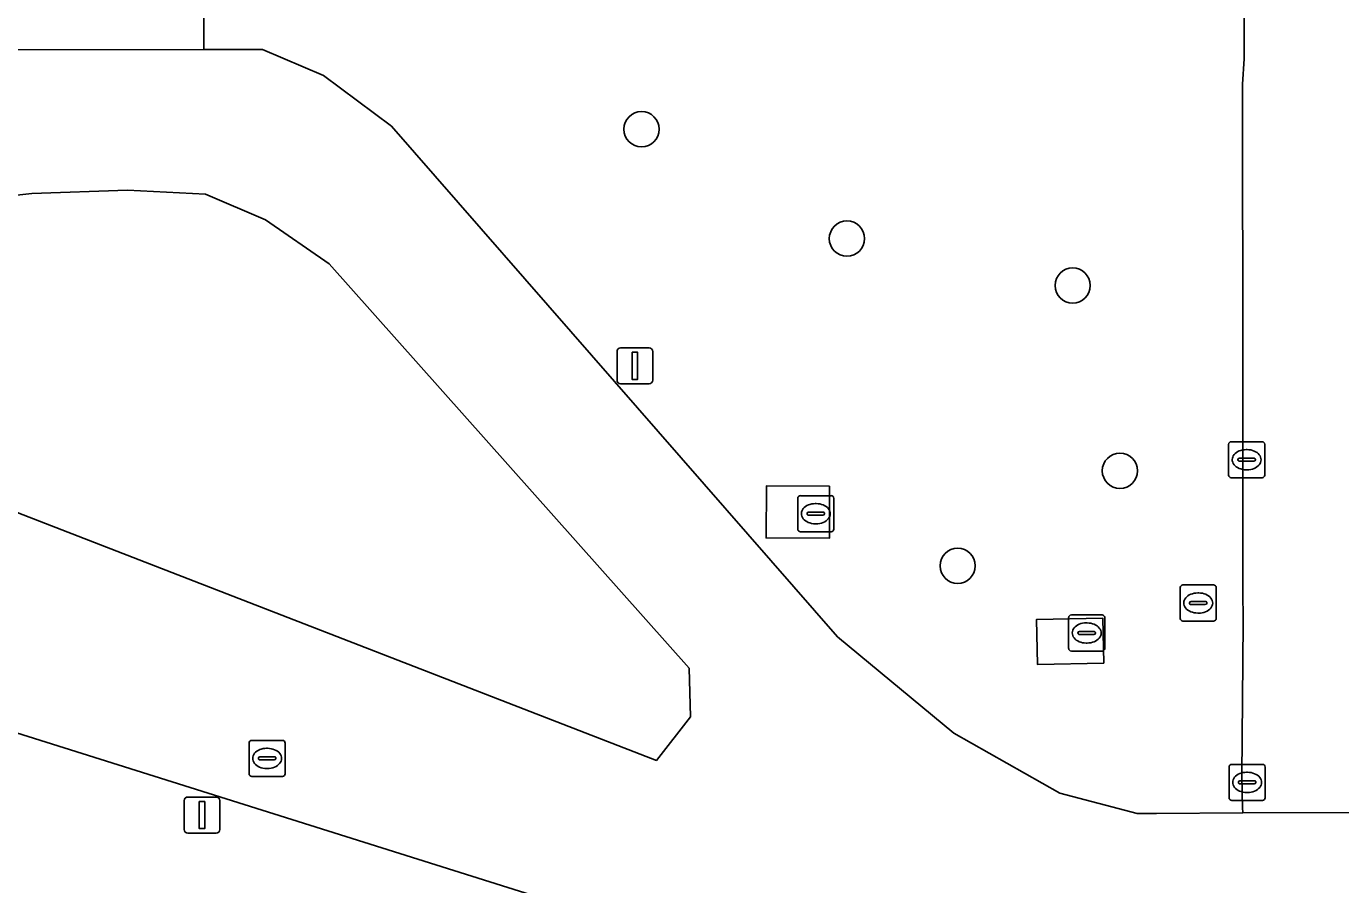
# Model space of a CAD drawing. Extents: x 161477 to 163040, y 383680 to 384871.
# Drawn here: x 161774.1 to 161810.58, y 384254.72 to 384278.53 of the extents above; entities that cross this region are included whole.
import ezdxf

# ---------------------------------------------------------------- set-up
doc = ezdxf.new("R2010")
doc.units = 0
for name, color, linetype in [('IMGEO_Berm_groen', 7, 'Continuous'), ('IMGEO_Boom', 7, 'Continuous'), ('IMGEO_Brandkraan', 7, 'Continuous'), ('IMGEO_Groenvoorziening', 7, 'Continuous'), ('IMGEO_Kolk', 7, 'Continuous'), ('IMGEO_Lichtmast', 7, 'Continuous'), ('IMGEO_Rijbaan_lokaal_gesloten', 7, 'Continuous'), ('IMGEO_Rijbaan_lokaal_open', 7, 'Continuous'), ('IMGEO_Rioolput', 7, 'Continuous'), ('IMGEO_Voetpad_gesloten', 7, 'Continuous'), ('IMGEO_Voetpad_open', 7, 'Continuous')]:
    doc.layers.add(name, color=color, linetype=linetype)

msp = doc.modelspace()

# ---------------------------------------------------------------- linework, layer by layer
at = {"layer": 'IMGEO_Berm_groen'}
msp.add_lwpolyline([(161782.503, 384271.945), (161780.732, 384273.163), (161779.071, 384273.872), (161776.902, 384273.983), (161774.246, 384273.894), (161766.619, 384273.047), (161763.919, 384271.94), (161763.172, 384271.08), (161763.084, 384269.991), (161763.678, 384269.106), (161764.219, 384268.769), (161791.585, 384258.163), (161792.533, 384259.37), (161792.497, 384260.722)], close=True, dxfattribs=at)
at = {"layer": 'IMGEO_Boom'}
for centre in [(161791.173, 384275.678), (161796.874, 384272.644), (161803.14, 384271.341), (161804.452, 384266.2), (161799.947, 384263.564)]:
    msp.add_circle(centre, 0.489, dxfattribs=at)
at = {"layer": 'IMGEO_Brandkraan'}
for p, q in [((161806.125, 384262.106), (161806.125, 384262.958)), ((161806.2, 384263.032), (161807.052, 384263.032)), ((161807.126, 384262.958), (161807.126, 384262.106)), ((161806.384, 384262.526), (161806.384, 384262.538)), ((161806.427, 384262.575), (161806.825, 384262.575)), ((161806.613, 384262.812), (161806.638, 384262.812)), ((161806.868, 384262.538), (161806.868, 384262.526)), ((161806.822, 384262.489), (161806.424, 384262.489)), ((161806.636, 384262.252), (161806.611, 384262.252)), ((161807.052, 384262.032), (161806.2, 384262.032))]:
    msp.add_line(p, q, dxfattribs=at)
for points in [[(161806.125, 384262.106), (161806.125, 384262.958)], [(161806.2, 384263.032), (161807.052, 384263.032)], [(161807.126, 384262.958), (161807.126, 384262.106)], [(161807.052, 384262.032), (161806.2, 384262.032)]]:
    msp.add_lwpolyline(points, dxfattribs=at)
for centre, radius, start, end in [((161806.202, 384262.956), 0.0765, 91.552, 178.448), ((161806.202, 384262.956), 0.0765, 91.552, 178.448), ((161807.05, 384262.956), 0.0765, 1.552, 88.448), ((161807.05, 384262.956), 0.0765, 1.552, 88.448), ((161806.424, 384262.535), 0.0403, 85.8775, 175.7526), ((161806.421, 384262.525), 0.0366, 178.938, 274.7102), ((161806.825, 384262.532), 0.043, 264.8664, 352.4533), ((161806.829, 384262.537), 0.0386, 1.7309, 96.639), ((161806.202, 384262.108), 0.0765, 181.552, 268.448), ((161806.202, 384262.108), 0.0765, 181.552, 268.448), ((161807.05, 384262.108), 0.0765, 271.552, 358.448), ((161807.05, 384262.108), 0.0765, 271.552, 358.448)]:
    msp.add_arc(centre, radius, start, end, dxfattribs=at)
for centre, major_axis, ratio, start_param, end_param in [((161806.612, 384262.532), (-0.387, 0.002), 0.722429, 4.712389, 7.853982), ((161806.637, 384262.532), (-0.39, 0.002), 0.717154, 1.570796, 4.712389)]:
    msp.add_ellipse(centre, major_axis=major_axis, ratio=ratio, start_param=start_param, end_param=end_param, dxfattribs=at)
at = {"layer": 'IMGEO_Groenvoorziening'}
for points in [[(161779.026, 384279.43), (161779.027, 384277.89), (161780.65, 384277.89), (161782.345, 384277.168), (161784.23, 384275.764), (161796.611, 384261.596), (161799.843, 384258.917), (161802.787, 384257.256), (161804.935, 384256.696), (161805.467, 384256.687), (161807.863, 384256.708), (161807.858, 384256.855), (161807.834, 384257.732), (161807.874, 384261.983), (161807.865, 384262.928), (161807.864, 384268.831), (161807.859, 384276.931), (161807.898, 384277.631), (161807.882, 384283.178)], [(161798.102, 384251.287), (161756.674, 384264.323), (161755.148, 384264.617), (161753.768, 384264.668), (161752.018, 384264.53), (161750.778, 384264.274), (161749.817, 384263.856), (161748.843, 384263.274), (161747.616, 384262.287), (161746.48, 384261.183), (161745.569, 384260.045), (161744.582, 384258.223), (161743.899, 384256.603), (161734.622, 384208.06)]]:
    msp.add_lwpolyline(points, dxfattribs=at)
for points in [[(161796.394, 384265.77), (161796.386, 384264.33), (161794.632, 384264.339), (161794.64, 384265.779)], [(161803.975, 384262.115), (161804.005, 384260.866), (161802.165, 384260.823), (161802.135, 384262.072)]]:
    msp.add_lwpolyline(points, close=True, dxfattribs=at)
at = {"layer": 'IMGEO_Kolk'}
for p, q in [((161807.469, 384266.082), (161807.469, 384266.934)), ((161807.544, 384267.008), (161808.396, 384267.008)), ((161808.47, 384266.934), (161808.47, 384266.082)), ((161807.728, 384266.502), (161807.728, 384266.514)), ((161807.771, 384266.551), (161808.169, 384266.551)), ((161807.957, 384266.788), (161807.982, 384266.788)), ((161808.212, 384266.514), (161808.212, 384266.502)), ((161808.166, 384266.465), (161807.768, 384266.465)), ((161807.98, 384266.228), (161807.955, 384266.228)), ((161808.396, 384266.008), (161807.544, 384266.008)), ((161807.482, 384257.129), (161807.482, 384257.981)), ((161807.557, 384258.055), (161808.409, 384258.055)), ((161807.97, 384257.835), (161807.995, 384257.835)), ((161808.483, 384257.981), (161808.483, 384257.129)), ((161807.741, 384257.549), (161807.741, 384257.561)), ((161808.179, 384257.512), (161807.781, 384257.512)), ((161807.784, 384257.598), (161808.182, 384257.598)), ((161808.225, 384257.561), (161808.225, 384257.549)), ((161808.409, 384257.055), (161807.557, 384257.055)), ((161807.993, 384257.275), (161807.968, 384257.275))]:
    msp.add_line(p, q, dxfattribs=at)
for points in [[(161807.469, 384266.082), (161807.469, 384266.934)], [(161807.544, 384267.008), (161808.396, 384267.008)], [(161808.47, 384266.934), (161808.47, 384266.082)], [(161808.396, 384266.008), (161807.544, 384266.008)], [(161807.482, 384257.129), (161807.482, 384257.981)], [(161807.557, 384258.055), (161808.409, 384258.055)], [(161808.483, 384257.981), (161808.483, 384257.129)], [(161808.409, 384257.055), (161807.557, 384257.055)]]:
    msp.add_lwpolyline(points, dxfattribs=at)
for centre, radius, start, end in [((161807.546, 384266.932), 0.0765, 91.552, 178.448), ((161807.546, 384266.932), 0.0765, 91.552, 178.448), ((161808.394, 384266.932), 0.0765, 1.552, 88.448), ((161808.394, 384266.932), 0.0765, 1.552, 88.448), ((161807.768, 384266.511), 0.0403, 85.8775, 175.7526), ((161808.173, 384266.513), 0.0386, 1.7309, 96.639), ((161807.765, 384266.501), 0.0366, 178.938, 274.7102), ((161808.169, 384266.508), 0.043, 264.8664, 352.4533), ((161807.546, 384266.084), 0.0765, 181.552, 268.448), ((161807.546, 384266.084), 0.0765, 181.552, 268.448), ((161808.394, 384266.084), 0.0765, 271.552, 358.448), ((161808.394, 384266.084), 0.0765, 271.552, 358.448), ((161807.559, 384257.979), 0.0765, 91.552, 178.448), ((161807.559, 384257.979), 0.0765, 91.552, 178.448), ((161808.407, 384257.979), 0.0765, 1.552, 88.448), ((161808.407, 384257.979), 0.0765, 1.552, 88.448), ((161807.781, 384257.558), 0.0403, 85.8775, 175.7526), ((161807.778, 384257.548), 0.0366, 178.938, 274.7102), ((161808.182, 384257.555), 0.043, 264.8664, 352.4533), ((161808.186, 384257.56), 0.0386, 1.7309, 96.639), ((161807.559, 384257.131), 0.0765, 181.552, 268.448), ((161807.559, 384257.131), 0.0765, 181.552, 268.448), ((161808.407, 384257.131), 0.0765, 271.552, 358.448), ((161808.407, 384257.131), 0.0765, 271.552, 358.448)]:
    msp.add_arc(centre, radius, start, end, dxfattribs=at)
for centre, major_axis, ratio, start_param, end_param in [((161807.956, 384266.508), (-0.387, 0.002), 0.722429, 4.712389, 7.853982), ((161807.981, 384266.508), (-0.39, 0.002), 0.717154, 1.570796, 4.712389), ((161807.969, 384257.555), (-0.387, 0.002), 0.722429, 4.712389, 7.853982), ((161807.994, 384257.555), (-0.39, 0.002), 0.717154, 1.570796, 4.712389)]:
    msp.add_ellipse(centre, major_axis=major_axis, ratio=ratio, start_param=start_param, end_param=end_param, dxfattribs=at)
at = {"layer": 'IMGEO_Lichtmast'}
for p, q in [((161790.492, 384268.713), (161790.492, 384269.513)), ((161790.492, 384269.513), (161790.492, 384268.713)), ((161790.592, 384269.613), (161791.382, 384269.613)), ((161791.382, 384269.613), (161790.592, 384269.613)), ((161791.482, 384269.513), (161791.482, 384268.713)), ((161791.482, 384268.713), (161791.482, 384269.513)), ((161791.382, 384268.613), (161790.592, 384268.613)), ((161790.592, 384268.613), (161791.382, 384268.613)), ((161778.477, 384256.248), (161778.477, 384257.048)), ((161778.477, 384257.048), (161778.477, 384256.248)), ((161778.577, 384257.148), (161779.367, 384257.148)), ((161779.367, 384257.148), (161778.577, 384257.148)), ((161779.467, 384257.048), (161779.467, 384256.248)), ((161779.467, 384256.248), (161779.467, 384257.048)), ((161779.367, 384256.148), (161778.577, 384256.148)), ((161778.577, 384256.148), (161779.367, 384256.148))]:
    msp.add_line(p, q, dxfattribs=at)
for points in [[(161790.912, 384269.488), (161791.062, 384269.488), (161791.062, 384268.738), (161790.912, 384268.738), (161790.912, 384269.488)], [(161778.897, 384257.023), (161779.047, 384257.023), (161779.047, 384256.273), (161778.897, 384256.273), (161778.897, 384257.023)]]:
    msp.add_lwpolyline(points, dxfattribs=at)
for centre, start, end in [((161790.592, 384269.513), 90, 180), ((161790.592, 384269.513), 90, 180), ((161791.382, 384269.513), 0, 90), ((161791.382, 384269.513), 360, 90), ((161790.592, 384268.713), 180, 270), ((161790.592, 384268.713), 180, 270), ((161791.382, 384268.713), 270, 0), ((161791.382, 384268.713), 270, 0), ((161778.577, 384257.048), 90, 180), ((161778.577, 384257.048), 90, 180), ((161779.367, 384257.048), 0, 90), ((161779.367, 384257.048), 360, 90), ((161778.577, 384256.248), 180, 270), ((161778.577, 384256.248), 180, 270), ((161779.367, 384256.248), 270, 0), ((161779.367, 384256.248), 270, 0)]:
    msp.add_arc(centre, 0.1, start, end, dxfattribs=at)
at = {"layer": 'IMGEO_Rijbaan_lokaal_gesloten'}
for points in [[(161784.23, 384275.764), (161782.345, 384277.168), (161780.65, 384277.89), (161779.027, 384277.89), (161773.842, 384277.884), (161773.834, 384278.174), (161772.597, 384278.191), (161755.141, 384278.215)], [(161831.783, 384190.88), (161831.783, 384192.925), (161831.783, 384203.307), (161823.675, 384203.32), (161823.587, 384236.681), (161830.757, 384236.661), (161830.757, 384256.777), (161830.666, 384256.777), (161818.189, 384256.747), (161818.097, 384256.747), (161813.986, 384256.731), (161807.863, 384256.708), (161805.467, 384256.687), (161804.935, 384256.696), (161802.787, 384257.256), (161799.843, 384258.917), (161796.611, 384261.596), (161784.23, 384275.764)], [(161734.622, 384208.06), (161743.899, 384256.603), (161744.582, 384258.223), (161745.569, 384260.045), (161746.48, 384261.183), (161747.616, 384262.287), (161748.843, 384263.274), (161749.817, 384263.856), (161750.778, 384264.274), (161752.018, 384264.53), (161753.768, 384264.668), (161755.148, 384264.617), (161756.674, 384264.323), (161798.102, 384251.287)]]:
    msp.add_lwpolyline(points, dxfattribs=at)
msp.add_lwpolyline([(161763.678, 384269.106), (161763.084, 384269.991), (161763.172, 384271.08), (161763.919, 384271.94), (161766.619, 384273.047), (161774.246, 384273.894), (161776.902, 384273.983), (161779.071, 384273.872), (161780.732, 384273.163), (161782.503, 384271.945), (161792.497, 384260.722), (161792.533, 384259.37), (161791.585, 384258.163), (161764.219, 384268.769)], close=True, dxfattribs=at)
at = {"layer": 'IMGEO_Rijbaan_lokaal_open'}
msp.add_lwpolyline([(161807.864, 384334.408), (161807.877, 384324.354), (161807.935, 384320.508), (161807.925, 384317.443), (161807.908, 384312.527), (161807.894, 384308.423), (161807.907, 384299.209), (161807.894, 384288.165), (161807.882, 384283.178), (161807.898, 384277.631), (161807.859, 384276.931), (161807.864, 384268.831), (161807.865, 384262.928), (161807.874, 384261.983), (161807.834, 384257.732), (161807.858, 384256.855), (161807.863, 384256.708), (161813.986, 384256.731)], dxfattribs=at)
at = {"layer": 'IMGEO_Rioolput'}
for p, q in [((161795.509, 384264.584), (161795.509, 384265.436)), ((161795.584, 384265.51), (161796.436, 384265.51)), ((161796.51, 384265.436), (161796.51, 384264.584)), ((161795.811, 384265.053), (161796.209, 384265.053)), ((161795.997, 384265.29), (161796.022, 384265.29)), ((161795.768, 384265.004), (161795.768, 384265.016)), ((161796.206, 384264.967), (161795.808, 384264.967)), ((161796.02, 384264.73), (161795.995, 384264.73)), ((161796.252, 384265.016), (161796.252, 384265.004)), ((161796.436, 384264.51), (161795.584, 384264.51)), ((161803.104, 384262.2), (161803.956, 384262.2)), ((161803.029, 384261.274), (161803.029, 384262.126)), ((161803.517, 384261.98), (161803.542, 384261.98)), ((161804.03, 384262.126), (161804.03, 384261.274)), ((161803.288, 384261.694), (161803.288, 384261.706)), ((161803.726, 384261.657), (161803.328, 384261.657)), ((161803.331, 384261.743), (161803.729, 384261.743)), ((161803.54, 384261.42), (161803.515, 384261.42)), ((161803.772, 384261.706), (161803.772, 384261.694)), ((161803.956, 384261.2), (161803.104, 384261.2)), ((161780.279, 384257.794), (161780.279, 384258.646)), ((161780.354, 384258.72), (161781.206, 384258.72)), ((161780.767, 384258.5), (161780.792, 384258.5)), ((161781.28, 384258.646), (161781.28, 384257.794)), ((161780.538, 384258.214), (161780.538, 384258.226)), ((161780.976, 384258.177), (161780.578, 384258.177)), ((161780.581, 384258.263), (161780.979, 384258.263)), ((161781.022, 384258.226), (161781.022, 384258.214)), ((161780.79, 384257.94), (161780.765, 384257.94)), ((161781.206, 384257.72), (161780.354, 384257.72))]:
    msp.add_line(p, q, dxfattribs=at)
for points in [[(161795.509, 384264.584), (161795.509, 384265.436)], [(161795.584, 384265.51), (161796.436, 384265.51)], [(161796.51, 384265.436), (161796.51, 384264.584)], [(161796.436, 384264.51), (161795.584, 384264.51)], [(161803.104, 384262.2), (161803.956, 384262.2)], [(161803.029, 384261.274), (161803.029, 384262.126)], [(161804.03, 384262.126), (161804.03, 384261.274)], [(161803.956, 384261.2), (161803.104, 384261.2)], [(161780.279, 384257.794), (161780.279, 384258.646)], [(161780.354, 384258.72), (161781.206, 384258.72)], [(161781.28, 384258.646), (161781.28, 384257.794)], [(161781.206, 384257.72), (161780.354, 384257.72)]]:
    msp.add_lwpolyline(points, dxfattribs=at)
for centre, radius, start, end in [((161795.586, 384265.434), 0.0765, 91.552, 178.448), ((161795.586, 384265.434), 0.0765, 91.552, 178.448), ((161796.434, 384265.434), 0.0765, 1.552, 88.448), ((161796.434, 384265.434), 0.0765, 1.552, 88.448), ((161795.808, 384265.013), 0.0403, 85.8775, 175.7526), ((161796.213, 384265.015), 0.0386, 1.7309, 96.639), ((161795.805, 384265.003), 0.0366, 178.938, 274.7102), ((161796.209, 384265.01), 0.043, 264.8664, 352.4533), ((161795.586, 384264.586), 0.0765, 181.552, 268.448), ((161795.586, 384264.586), 0.0765, 181.552, 268.448), ((161796.434, 384264.586), 0.0765, 271.552, 358.448), ((161796.434, 384264.586), 0.0765, 271.552, 358.448), ((161803.106, 384262.124), 0.0765, 91.552, 178.448), ((161803.106, 384262.124), 0.0765, 91.552, 178.448), ((161803.954, 384262.124), 0.0765, 1.552, 88.448), ((161803.954, 384262.124), 0.0765, 1.552, 88.448), ((161803.328, 384261.703), 0.0403, 85.8775, 175.7526), ((161803.325, 384261.693), 0.0366, 178.938, 274.7102), ((161803.729, 384261.7), 0.043, 264.8664, 352.4533), ((161803.733, 384261.705), 0.0386, 1.7309, 96.639), ((161803.106, 384261.276), 0.0765, 181.552, 268.448), ((161803.106, 384261.276), 0.0765, 181.552, 268.448), ((161803.954, 384261.276), 0.0765, 271.552, 358.448), ((161803.954, 384261.276), 0.0765, 271.552, 358.448), ((161780.356, 384258.644), 0.0765, 91.552, 178.448), ((161780.356, 384258.644), 0.0765, 91.552, 178.448), ((161781.204, 384258.644), 0.0765, 1.552, 88.448), ((161781.204, 384258.644), 0.0765, 1.552, 88.448), ((161780.578, 384258.223), 0.0403, 85.8775, 175.7526), ((161780.575, 384258.213), 0.0366, 178.938, 274.7102), ((161780.979, 384258.22), 0.043, 264.8664, 352.4533), ((161780.983, 384258.225), 0.0386, 1.7309, 96.639), ((161780.356, 384257.796), 0.0765, 181.552, 268.448), ((161780.356, 384257.796), 0.0765, 181.552, 268.448), ((161781.204, 384257.796), 0.0765, 271.552, 358.448), ((161781.204, 384257.796), 0.0765, 271.552, 358.448)]:
    msp.add_arc(centre, radius, start, end, dxfattribs=at)
for centre, major_axis, ratio, start_param, end_param in [((161795.996, 384265.01), (-0.387, 0.002), 0.722429, 4.712389, 7.853982), ((161796.021, 384265.01), (-0.39, 0.002), 0.717154, 1.570796, 4.712389), ((161803.516, 384261.7), (-0.387, 0.002), 0.722429, 4.712389, 7.853982), ((161803.541, 384261.7), (-0.39, 0.002), 0.717154, 1.570796, 4.712389), ((161780.766, 384258.22), (-0.387, 0.002), 0.722429, 4.712389, 7.853982), ((161780.791, 384258.22), (-0.39, 0.002), 0.717154, 1.570796, 4.712389)]:
    msp.add_ellipse(centre, major_axis=major_axis, ratio=ratio, start_param=start_param, end_param=end_param, dxfattribs=at)
at = {"layer": 'IMGEO_Voetpad_gesloten'}
for points in [[(161796.394, 384265.77), (161794.64, 384265.779), (161794.632, 384264.339), (161796.386, 384264.33)], [(161803.975, 384262.115), (161802.135, 384262.072), (161802.165, 384260.823), (161804.005, 384260.866)]]:
    msp.add_lwpolyline(points, close=True, dxfattribs=at)
at = {"layer": 'IMGEO_Voetpad_open'}
msp.add_lwpolyline([(161779.026, 384279.43), (161778.872, 384279.429), (161778.872, 384278.853), (161778.674, 384278.921), (161778.674, 384279.439), (161774.17, 384279.4), (161774.17, 384278.92), (161773.975, 384278.852), (161773.975, 384279.41), (161773.828, 384279.409), (161773.834, 384278.174), (161773.842, 384277.884), (161779.027, 384277.89)], close=True, dxfattribs=at)

doc.saveas('drawing.dxf')
